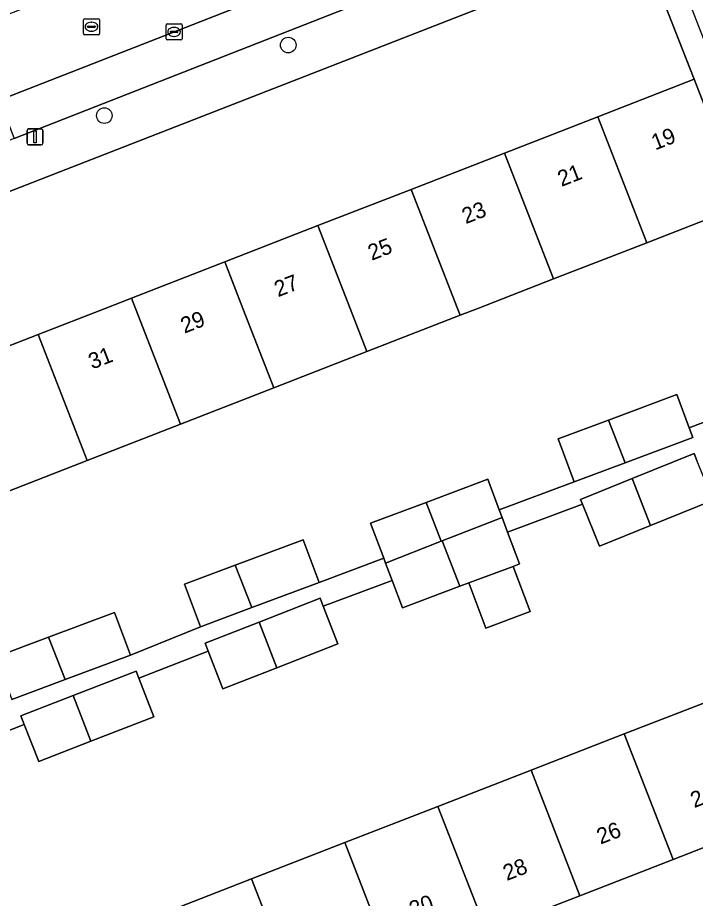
# Model space of a CAD drawing. Extents: x 159680 to 160786, y 387323 to 388340.
# Drawn here: x 160165.4 to 160207.9, y 387463 to 387518.3 of the extents above; entities that cross this region are included whole.
import ezdxf

# ---------------------------------------------------------------- set-up
doc = ezdxf.new("R2010")
doc.units = 0
for name, color, linetype in [('IMGEO_Boom', 7, 'Continuous'), ('IMGEO_Erf', 7, 'Continuous'), ('IMGEO_Kolk', 7, 'Continuous'), ('IMGEO_Lichtmast', 7, 'Continuous'), ('IMGEO_Pand', 7, 'Continuous'), ('IMGEO_Pand_nummerreeks', 7, 'Continuous'), ('IMGEO_Parkeervlak_open', 7, 'Continuous'), ('IMGEO_Rijbaan_lokaal_open', 7, 'Continuous'), ('IMGEO_Rioolput', 7, 'Continuous'), ('IMGEO_Voetpad_open', 7, 'Continuous')]:
    doc.layers.add(name, color=color, linetype=linetype)

msp = doc.modelspace()

# ---------------------------------------------------------------- linework, layer by layer
at = {"layer": 'IMGEO_Boom'}
for centre in [(160182.362, 387516.53), (160170.821, 387512.106)]:
    msp.add_circle(centre, 0.489, dxfattribs=at)
at = {"layer": 'IMGEO_Erf'}
for points in [[(160201.778, 387512.033), (160207.825, 387514.388), (160204.532, 387522.83), (160145.626, 387499.854), (160148.917, 387491.449), (160154.962, 387493.803), (160160.814, 387496.082), (160166.666, 387498.361), (160170.876, 387500), (160172.518, 387500.639), (160178.371, 387502.918), (160184.222, 387505.197), (160190.074, 387507.476), (160195.926, 387509.755)], [(160226.209, 387467.135), (160224.214, 387472.305), (160218.189, 387469.962), (160212.345, 387467.69), (160206.502, 387465.417), (160200.658, 387463.145), (160194.815, 387460.872), (160188.971, 387458.6), (160183.127, 387456.327), (160177.283, 387454.055), (160171.439, 387451.782), (160165.416, 387449.44), (160169.278, 387439.422)]]:
    msp.add_lwpolyline(points, close=True, dxfattribs=at)
for points in [[(160210.902, 387506.485), (160204.855, 387504.13), (160199.003, 387501.852), (160194.248, 387500), (160193.152, 387499.573), (160187.3, 387497.294), (160181.448, 387495.016), (160175.595, 387492.737), (160169.743, 387490.458), (160163.891, 387488.179)], [(160164.006, 387478.139), (160167.318, 387479.378), (160171.449, 387480.922), (160172.453, 387478.238), (160176.862, 387480.02), (160175.858, 387482.705), (160179.038, 387483.894), (160183.301, 387485.488), (160184.305, 387482.804), (160188.355, 387484.32), (160187.527, 387486.531), (160191.004, 387487.833), (160194.876, 387489.283), (160195.594, 387487.365), (160200.3, 387489.126), (160199.296, 387491.811), (160202.453, 387492.991), (160206.738, 387494.594), (160207.517, 387492.511), (160211.818, 387494.172)], [(160209.013, 387487.963), (160205.081, 387486.376), (160201.883, 387485.086), (160200.82, 387487.721), (160196.12, 387485.96), (160196.868, 387483.964), (160196.472, 387483.816), (160197.535, 387480.976), (160194.756, 387479.935), (160193.693, 387482.775), (160193.124, 387482.562), (160189.519, 387481.212), (160188.876, 387482.928), (160184.559, 387481.31), (160185.48, 387478.946), (160181.641, 387477.45), (160178.257, 387476.131), (160177.335, 387478.497), (160172.981, 387476.801), (160173.926, 387474.375), (160169.979, 387472.837), (160166.703, 387471.561), (160165.798, 387473.883), (160160.949, 387471.993)], [(160174.22, 387461.932), (160180.064, 387464.205), (160185.908, 387466.477), (160191.752, 387468.75), (160197.595, 387471.022), (160203.439, 387473.294), (160209.283, 387475.567)]]:
    msp.add_lwpolyline(points, dxfattribs=at)
at = {"layer": 'IMGEO_Kolk'}
for p, q in [((160174.695, 387516.933), (160174.695, 387517.785)), ((160174.77, 387517.859), (160175.622, 387517.859)), ((160175.183, 387517.639), (160175.208, 387517.639)), ((160175.696, 387517.785), (160175.696, 387516.933)), ((160175.622, 387516.859), (160174.77, 387516.859)), ((160174.954, 387517.353), (160174.954, 387517.365)), ((160175.392, 387517.316), (160174.994, 387517.316)), ((160174.997, 387517.402), (160175.395, 387517.402)), ((160175.206, 387517.079), (160175.181, 387517.079)), ((160175.438, 387517.365), (160175.438, 387517.353))]:
    msp.add_line(p, q, dxfattribs=at)
for points in [[(160174.695, 387516.933), (160174.695, 387517.785)], [(160174.77, 387517.859), (160175.622, 387517.859)], [(160175.696, 387517.785), (160175.696, 387516.933)], [(160175.622, 387516.859), (160174.77, 387516.859)]]:
    msp.add_lwpolyline(points, dxfattribs=at)
for centre, radius, start, end in [((160174.772, 387517.783), 0.0765, 91.552, 178.448), ((160174.772, 387517.783), 0.0765, 91.552, 178.448), ((160175.62, 387517.783), 0.0765, 1.552, 88.448), ((160175.62, 387517.783), 0.0765, 1.552, 88.448), ((160174.772, 387516.935), 0.0765, 181.552, 268.448), ((160174.772, 387516.935), 0.0765, 181.552, 268.448), ((160174.994, 387517.362), 0.0403, 85.8775, 175.7526), ((160174.991, 387517.352), 0.0366, 178.938, 274.7102), ((160175.395, 387517.359), 0.043, 264.8664, 352.4533), ((160175.399, 387517.364), 0.0386, 1.7309, 96.639), ((160175.62, 387516.935), 0.0765, 271.552, 358.448), ((160175.62, 387516.935), 0.0765, 271.552, 358.448)]:
    msp.add_arc(centre, radius, start, end, dxfattribs=at)
for centre, major_axis, ratio, start_param, end_param in [((160175.182, 387517.359), (-0.387, 0.002), 0.722429, 4.712389, 7.853982), ((160175.207, 387517.359), (-0.39, 0.002), 0.717154, 1.570796, 4.712389)]:
    msp.add_ellipse(centre, major_axis=major_axis, ratio=ratio, start_param=start_param, end_param=end_param, dxfattribs=at)
at = {"layer": 'IMGEO_Lichtmast'}
for p, q in [((160165.972, 387510.371), (160165.972, 387511.171)), ((160165.972, 387511.171), (160165.972, 387510.371)), ((160166.072, 387511.271), (160166.862, 387511.271)), ((160166.862, 387511.271), (160166.072, 387511.271)), ((160166.962, 387511.171), (160166.962, 387510.371)), ((160166.962, 387510.371), (160166.962, 387511.171)), ((160166.862, 387510.271), (160166.072, 387510.271)), ((160166.072, 387510.271), (160166.862, 387510.271))]:
    msp.add_line(p, q, dxfattribs=at)
msp.add_lwpolyline([(160166.392, 387511.146), (160166.542, 387511.146), (160166.542, 387510.396), (160166.392, 387510.396), (160166.392, 387511.146)], dxfattribs=at)
for centre, start, end in [((160166.072, 387511.171), 90, 180), ((160166.072, 387511.171), 90, 180), ((160166.862, 387511.171), 0, 90), ((160166.862, 387511.171), 360, 90), ((160166.072, 387510.371), 180, 270), ((160166.072, 387510.371), 180, 270), ((160166.862, 387510.371), 270, 0), ((160166.862, 387510.371), 270, 0)]:
    msp.add_arc(centre, 0.1, start, end, dxfattribs=at)
at = {"layer": 'IMGEO_Pand'}
for points in [[(160204.855, 387504.13), (160210.902, 387506.485), (160209.639, 387509.729), (160207.825, 387514.388), (160201.778, 387512.033)], [(160199.003, 387501.852), (160204.855, 387504.13), (160201.778, 387512.033), (160195.926, 387509.755)], [(160195.926, 387509.755), (160190.074, 387507.476), (160192.985, 387500), (160193.152, 387499.573), (160194.248, 387500), (160199.003, 387501.852)], [(160186.246, 387500), (160187.3, 387497.294), (160193.152, 387499.573), (160192.985, 387500), (160190.074, 387507.476), (160184.222, 387505.197)], [(160184.222, 387505.197), (160178.371, 387502.918), (160179.507, 387500), (160181.448, 387495.016), (160187.3, 387497.294), (160186.246, 387500)], [(160175.595, 387492.737), (160181.448, 387495.016), (160179.507, 387500), (160178.371, 387502.918), (160172.518, 387500.639), (160172.767, 387500)], [(160169.743, 387490.458), (160175.595, 387492.737), (160172.767, 387500), (160172.518, 387500.639), (160170.876, 387500), (160166.666, 387498.361)], [(160166.666, 387498.361), (160160.814, 387496.082), (160163.891, 387488.179), (160169.743, 387490.458)], [(160207.517, 387492.511), (160206.738, 387494.594), (160202.453, 387492.991), (160203.493, 387490.32), (160207.742, 387491.909)], [(160199.296, 387491.811), (160200.3, 387489.126), (160203.493, 387490.32), (160202.453, 387492.991)], [(160208.004, 387490.464), (160207.83, 387490.896), (160203.935, 387489.324), (160205.081, 387486.376), (160209.013, 387487.963)], [(160195.594, 387487.365), (160194.876, 387489.283), (160191.004, 387487.833), (160191.956, 387485.388), (160192.016, 387485.411), (160195.774, 387486.883)], [(160203.935, 387489.324), (160200.7, 387488.019), (160200.82, 387487.721), (160201.883, 387485.086), (160205.081, 387486.376)], [(160191.004, 387487.833), (160187.527, 387486.531), (160188.355, 387484.32), (160188.466, 387484.022), (160191.956, 387485.388)], [(160196.12, 387485.96), (160195.774, 387486.883), (160192.016, 387485.411), (160193.124, 387482.562), (160193.693, 387482.775), (160196.472, 387483.816), (160196.868, 387483.964)], [(160184.305, 387482.804), (160183.301, 387485.488), (160179.038, 387483.894), (160180.078, 387481.223)], [(160192.016, 387485.411), (160191.956, 387485.388), (160188.466, 387484.022), (160188.876, 387482.928), (160189.519, 387481.212), (160193.124, 387482.562)], [(160175.858, 387482.705), (160176.862, 387480.02), (160180.078, 387481.223), (160179.038, 387483.894)], [(160196.472, 387483.816), (160193.693, 387482.775), (160194.756, 387479.935), (160197.535, 387480.976)], [(160184.559, 387481.31), (160184.363, 387481.814), (160180.526, 387480.319), (160181.641, 387477.45), (160185.48, 387478.946)], [(160172.453, 387478.238), (160171.449, 387480.922), (160167.318, 387479.378), (160168.358, 387476.706)], [(160180.526, 387480.319), (160177.139, 387478.999), (160177.335, 387478.497), (160178.257, 387476.131), (160181.641, 387477.45)], [(160164.006, 387478.139), (160165.01, 387475.455), (160168.358, 387476.706), (160167.318, 387479.378)], [(160172.981, 387476.801), (160172.809, 387477.243), (160168.864, 387475.706), (160169.979, 387472.837), (160173.926, 387474.375)], [(160168.864, 387475.706), (160165.585, 387474.429), (160165.798, 387473.883), (160166.703, 387471.561), (160169.979, 387472.837)], [(160206.502, 387465.417), (160212.345, 387467.69), (160209.283, 387475.567), (160203.439, 387473.294)], [(160200.658, 387463.145), (160206.502, 387465.417), (160203.439, 387473.294), (160197.595, 387471.022)], [(160197.595, 387471.022), (160191.752, 387468.75), (160194.815, 387460.872), (160200.658, 387463.145)], [(160191.752, 387468.75), (160185.908, 387466.477), (160188.971, 387458.6), (160194.815, 387460.872)], [(160185.908, 387466.477), (160180.064, 387464.205), (160183.127, 387456.327), (160188.971, 387458.6)], [(160180.064, 387464.205), (160174.22, 387461.932), (160177.283, 387454.055), (160183.127, 387456.327)]]:
    msp.add_lwpolyline(points, close=True, dxfattribs=at)
at = {"layer": 'IMGEO_Parkeervlak_open'}
msp.add_lwpolyline([(160164.229, 387513.065), (160165.156, 387510.671), (160184.978, 387518.436), (160216.863, 387530.909), (160215.929, 387533.301), (160184.042, 387520.827)], close=True, dxfattribs=at)
at = {"layer": 'IMGEO_Rijbaan_lokaal_open'}
msp.add_lwpolyline([(160215.929, 387533.301), (160214.21, 387537.705), (160212.313, 387536.963), (160195.493, 387530.387), (160194.083, 387529.836), (160186.324, 387526.803), (160178.552, 387523.793), (160173.337, 387521.773), (160172.608, 387521.491), (160166.397, 387519.086), (160162.484, 387517.571), (160164.229, 387513.065), (160184.042, 387520.827)], close=True, dxfattribs=at)
at = {"layer": 'IMGEO_Rioolput'}
for p, q in [((160169.514, 387517.257), (160169.514, 387518.109)), ((160169.589, 387518.183), (160170.441, 387518.183)), ((160170.002, 387517.963), (160170.027, 387517.963)), ((160170.515, 387518.109), (160170.515, 387517.257)), ((160169.773, 387517.677), (160169.773, 387517.689)), ((160170.211, 387517.64), (160169.813, 387517.64)), ((160169.816, 387517.726), (160170.214, 387517.726)), ((160170.257, 387517.689), (160170.257, 387517.677)), ((160170.441, 387517.183), (160169.589, 387517.183)), ((160170.025, 387517.403), (160170, 387517.403))]:
    msp.add_line(p, q, dxfattribs=at)
for points in [[(160169.514, 387517.257), (160169.514, 387518.109)], [(160169.589, 387518.183), (160170.441, 387518.183)], [(160170.515, 387518.109), (160170.515, 387517.257)], [(160170.441, 387517.183), (160169.589, 387517.183)]]:
    msp.add_lwpolyline(points, dxfattribs=at)
for centre, radius, start, end in [((160169.591, 387518.107), 0.0765, 91.552, 178.448), ((160169.591, 387518.107), 0.0765, 91.552, 178.448), ((160170.439, 387518.107), 0.0765, 1.552, 88.448), ((160170.439, 387518.107), 0.0765, 1.552, 88.448), ((160169.813, 387517.686), 0.0403, 85.8775, 175.7526), ((160169.81, 387517.676), 0.0366, 178.938, 274.7102), ((160170.214, 387517.683), 0.043, 264.8664, 352.4533), ((160170.218, 387517.688), 0.0386, 1.7309, 96.639), ((160169.591, 387517.259), 0.0765, 181.552, 268.448), ((160169.591, 387517.259), 0.0765, 181.552, 268.448), ((160170.439, 387517.259), 0.0765, 271.552, 358.448), ((160170.439, 387517.259), 0.0765, 271.552, 358.448)]:
    msp.add_arc(centre, radius, start, end, dxfattribs=at)
for centre, major_axis, ratio, start_param, end_param in [((160170.001, 387517.683), (-0.387, 0.002), 0.722429, 4.712389, 7.853982), ((160170.026, 387517.683), (-0.39, 0.002), 0.717154, 1.570796, 4.712389)]:
    msp.add_ellipse(centre, major_axis=major_axis, ratio=ratio, start_param=start_param, end_param=end_param, dxfattribs=at)
at = {"layer": 'IMGEO_Voetpad_open'}
for points in [[(160255.023, 387545.783), (160221.98, 387532.911), (160219.479, 387531.933), (160216.863, 387530.909), (160184.978, 387518.436), (160165.156, 387510.671), (160162.493, 387509.628), (160146.454, 387503.345)], [(160144.614, 387503.473), (160142.628, 387504.592), (160131.07, 387500), (160118.877, 387495.156), (160118.682, 387495.073), (160118.883, 387494.62), (160119.137, 387494.046), (160120.792, 387492.803), (160139.164, 387500), (160141.985, 387501.105), (160145.626, 387499.854), (160204.532, 387522.83), (160205.916, 387523.37), (160259.073, 387544.104), (160260.495, 387544.659)], [(160208.461, 387516.845), (160205.916, 387523.37), (160204.532, 387522.83), (160207.825, 387514.388), (160209.639, 387509.729)], [(160211.818, 387494.172), (160207.517, 387492.511), (160207.742, 387491.909), (160203.493, 387490.32), (160200.3, 387489.126), (160195.594, 387487.365), (160195.774, 387486.883), (160196.12, 387485.96), (160200.82, 387487.721), (160200.7, 387488.019), (160203.935, 387489.324), (160207.83, 387490.896), (160208.004, 387490.464)], [(160160.949, 387471.993), (160165.798, 387473.883), (160165.585, 387474.429), (160168.864, 387475.706), (160172.809, 387477.243), (160172.981, 387476.801), (160177.335, 387478.497), (160177.139, 387478.999), (160180.526, 387480.319), (160184.363, 387481.814), (160184.559, 387481.31), (160188.876, 387482.928), (160188.466, 387484.022), (160188.355, 387484.32), (160184.305, 387482.804), (160180.078, 387481.223), (160176.862, 387480.02), (160172.453, 387478.238), (160168.358, 387476.706), (160165.01, 387475.455)]]:
    msp.add_lwpolyline(points, dxfattribs=at)

# ---------------------------------------------------------------- texts
at = {"layer": 'IMGEO_Pand_nummerreeks'}
for s, rotation, p in [('19', 21.276, (160205.38, 387509.916)), ('21', 21.276, (160199.499, 387507.626)), ('23', 21.276, (160193.494, 387505.287)), ('25', 21.276, (160187.593, 387502.99)), ('27', 21.276, (160181.717, 387500.701)), ('29', 21.2763, (160175.847, 387498.416)), ('31', 21.2763, (160170.061, 387496.163)), ('24', 21.2498, (160207.831, 387468.638)), ('26', 21.2498, (160201.952, 387466.351)), ('28', 21.2498, (160196.075, 387464.066)), ('30', 21.2498, (160190.195, 387461.779))]:
    msp.add_text(s, height=1, rotation=rotation, dxfattribs=at).set_placement(p)

doc.saveas('drawing.dxf')
